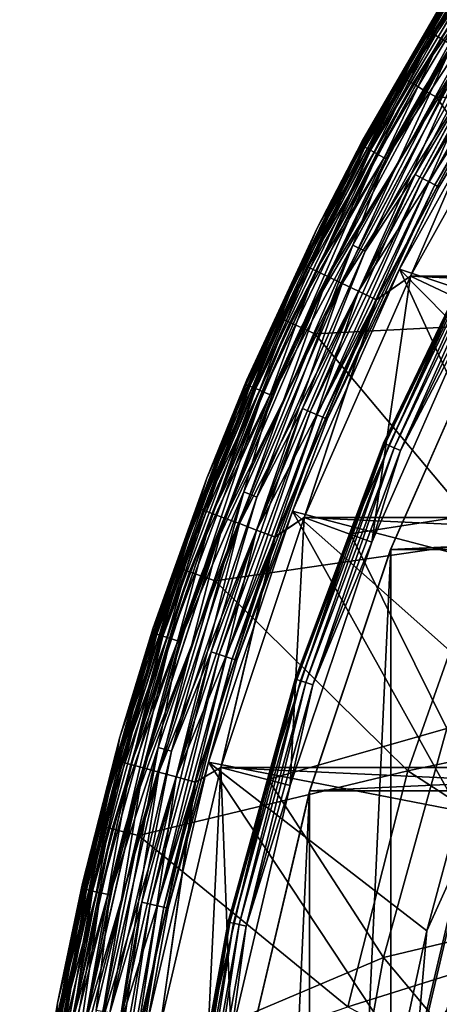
# Model space of a CAD drawing. Header units: metres. Extents: x -22 to 22, y 0 to 204.
# Tile 364 of 497: x -22.4 to -19.21, y 185.79 to 193.27. Entities that reach past the tile are written whole.
import ezdxf

# ---------------------------------------------------------------- set-up
doc = ezdxf.new("R2010")
doc.units = ezdxf.units.M
doc.layers.add('solid_002_SW0002', color=7, linetype='CONTINUOUS')
doc.layers.add('solid_002_SW0002_01', color=7, linetype='CONTINUOUS')

msp = doc.modelspace()

# ---------------------------------------------------------------- linework, layer by layer
at = {"layer": 'solid_002_SW0002'}
for points in [[(-19.302059, 193.192444, 0.644852), (-19.129885, 193.50473, 0.8), (-18.190594, 194.876236, 0.644852)], [(-19.302059, 193.192444, 0.644852), (-18.190594, 194.876236, 0.644852), (-19.263079, 193.169159, 0.494579)], [(-18.190447, 194.876129, 240.606079), (-19.129885, 193.50473, 240.449997), (-19.301903, 193.192352, 240.606079)], [(-18.190447, 194.876129, 240.606079), (-19.301903, 193.192352, 240.606079), (-18.153568, 194.849335, 240.756287)], [(-19.301903, 193.192352, 240.606079), (-19.26277, 193.168976, 240.756287), (-18.153568, 194.849335, 240.756287)], [(-18.190594, 194.876236, 0.644852), (-18.153858, 194.849548, 0.494579), (-19.263079, 193.169159, 0.494579)], [(-19.263079, 193.169159, 0.494579), (-18.153858, 194.849548, 0.494579), (-19.199657, 193.131256, 0.356066)], [(-18.153568, 194.849335, 240.756287), (-19.26277, 193.168976, 240.756287), (-18.093666, 194.805817, 240.894714)], [(-19.26277, 193.168976, 240.756287), (-19.199207, 193.130997, 240.894714), (-18.093666, 194.805817, 240.894714)], [(-18.407576, 194.57457, 254.275314), (-18.761852, 194.079453, 254.109192), (-19.508745, 192.841843, 254.275314)], [(-18.407576, 194.57457, 254.275314), (-19.508745, 192.841843, 254.275314), (-18.373587, 194.55072, 254.437454)], [(-19.508745, 192.841843, 254.275314), (-19.472725, 192.821198, 254.437454), (-18.373587, 194.55072, 254.437454)], [(-18.373587, 194.55072, 254.437454), (-19.472725, 192.821198, 254.437454), (-18.317938, 194.511688, 254.590393)], [(-19.472725, 192.821198, 254.437454), (-19.413746, 192.787399, 254.590393), (-18.317938, 194.511688, 254.590393)], [(-18.317938, 194.511688, 254.590393), (-19.413746, 192.787399, 254.590393), (-18.242186, 194.458542, 254.729858)], [(-19.413746, 192.787399, 254.590393), (-19.333464, 192.741379, 254.729858), (-18.242186, 194.458542, 254.729858)], [(-18.242186, 194.458542, 254.729858), (-19.333464, 192.741379, 254.729858), (-18.148556, 194.392853, 254.851822)], [(-19.333464, 192.741379, 254.729858), (-19.234232, 192.684509, 254.851822), (-18.148556, 194.392853, 254.851822)], [(-18.148556, 194.392853, 254.851822), (-19.234232, 192.684509, 254.851822), (-17.1355, 192.595352, 256.398529)], [(-18.769434, 194.049591, 242.772659), (-19.80447, 192.317245, 242.772659), (-19.129885, 193.50473, 242.850006)], [(-19.778111, 192.303055, 242.700211), (-19.80447, 192.317245, 242.772659), (-18.769434, 194.049591, 242.772659)], [(-19.798338, 192.349991, 254.109192), (-18.761852, 194.079453, 254.109192), (-19.129885, 193.50473, 242.850006)], [(-19.508745, 192.841843, 254.275314), (-18.761852, 194.079453, 254.109192), (-19.798338, 192.349991, 254.109192)], [(-18.744453, 194.033112, 242.700211), (-19.778111, 192.303055, 242.700211), (-18.769434, 194.049591, 242.772659)], [(-19.73612, 192.280457, 242.637985), (-19.778111, 192.303055, 242.700211), (-18.744453, 194.033112, 242.700211)], [(-18.704659, 194.006836, 242.637985), (-19.73612, 192.280457, 242.637985), (-18.744453, 194.033112, 242.700211)], [(-19.68137, 192.250992, 242.590225), (-19.73612, 192.280457, 242.637985), (-18.704659, 194.006836, 242.637985)], [(-18.652769, 193.97258, 242.590225), (-19.68137, 192.250992, 242.590225), (-18.704659, 194.006836, 242.637985)], [(-19.617596, 192.216675, 242.560226), (-19.68137, 192.250992, 242.590225), (-18.652769, 193.97258, 242.590225)], [(-18.592327, 193.932693, 242.560226), (-19.617596, 192.216675, 242.560226), (-18.652769, 193.97258, 242.590225)], [(-18.592327, 193.932693, 242.560226), (-18.871794, 193.351089, 242.550003), (-19.617596, 192.216675, 242.560226)], [(-18.382366, 193.794098, 242.557785), (-19.396057, 192.097458, 242.557785), (-18.781658, 193.295258, 242.550003)], [(-19.339306, 192.066925, 242.58078), (-19.396057, 192.097458, 242.557785), (-18.382366, 193.794098, 242.557785)], [(-19.339306, 192.066925, 242.58078), (-18.382366, 193.794098, 242.557785), (-18.328581, 193.758591, 242.58078)], [(-19.339306, 192.066925, 242.58078), (-18.328581, 193.758591, 242.58078), (-19.288616, 192.039642, 242.617767)], [(-18.328581, 193.758591, 242.58078), (-18.280542, 193.726883, 242.617767), (-19.288616, 192.039642, 242.617767)], [(-19.288616, 192.039642, 242.617767), (-18.280542, 193.726883, 242.617767), (-19.24663, 192.017059, 242.66684)], [(-18.280542, 193.726883, 242.617767), (-18.240749, 193.700607, 242.66684), (-19.24663, 192.017059, 242.66684)], [(-19.24663, 192.017059, 242.66684), (-18.240749, 193.700607, 242.66684), (-19.215525, 192.00032, 242.725449)], [(-18.240749, 193.700607, 242.66684), (-18.211269, 193.681152, 242.725449), (-19.215525, 192.00032, 242.725449)], [(-19.215525, 192.00032, 242.725449), (-18.211269, 193.681152, 242.725449), (-18.534733, 193.136215, 242.790192)], [(-20.141174, 191.689117, 0.8), (-20.141174, 191.689117, 240.449997), (-19.129885, 193.50473, 240.449997)], [(-19.301903, 193.192352, 240.606079), (-19.129885, 193.50473, 240.449997), (-20.141174, 191.689117, 240.449997)], [(-19.129885, 193.50473, 0.8), (-20.141174, 191.689117, 0.8), (-19.129885, 193.50473, 240.449997)], [(-19.302059, 193.192444, 0.644852), (-20.141174, 191.689117, 0.8), (-19.129885, 193.50473, 0.8)], [(-19.798338, 192.349991, 254.109192), (-19.129885, 193.50473, 242.850006), (-20.141174, 191.689117, 242.850006)], [(-19.80447, 192.317245, 242.772659), (-20.141174, 191.689117, 242.850006), (-19.129885, 193.50473, 242.850006)], [(-19.775522, 191.512512, 242.550003), (-19.870424, 191.559769, 242.550003), (-18.871794, 193.351089, 242.550003)], [(-19.617596, 192.216675, 242.560226), (-18.871794, 193.351089, 242.550003), (-19.870424, 191.559769, 242.550003)], [(-18.781658, 193.295258, 242.550003), (-19.775522, 191.512512, 242.550003), (-18.871794, 193.351089, 242.550003)], [(-19.396057, 192.097458, 242.557785), (-19.775522, 191.512512, 242.550003), (-18.781658, 193.295258, 242.550003)], [(-20.258116, 191.415787, 0.644852), (-20.141174, 191.689117, 0.8), (-19.302059, 193.192444, 0.644852)], [(-20.258116, 191.415787, 0.644852), (-19.302059, 193.192444, 0.644852), (-20.217205, 191.396088, 0.494579)], [(-19.301903, 193.192352, 240.606079), (-20.141174, 191.689117, 240.449997), (-20.25795, 191.41571, 240.606079)], [(-19.301903, 193.192352, 240.606079), (-20.25795, 191.41571, 240.606079), (-19.26277, 193.168976, 240.756287)], [(-20.25795, 191.41571, 240.606079), (-20.216879, 191.395935, 240.756287), (-19.26277, 193.168976, 240.756287)], [(-19.302059, 193.192444, 0.644852), (-19.263079, 193.169159, 0.494579), (-20.217205, 191.396088, 0.494579)], [(-20.217205, 191.396088, 0.494579), (-19.263079, 193.169159, 0.494579), (-20.15064, 191.364044, 0.356066)], [(-19.26277, 193.168976, 240.756287), (-20.216879, 191.395935, 240.756287), (-19.199207, 193.130997, 240.894714)], [(-20.216879, 191.395935, 240.756287), (-20.150169, 191.363815, 240.894714), (-19.199207, 193.130997, 240.894714)], [(-19.263079, 193.169159, 0.494579), (-19.199657, 193.131256, 0.356066), (-20.15064, 191.364044, 0.356066)], [(-20.15064, 191.364044, 0.356066), (-19.199657, 193.131256, 0.356066), (-20.060989, 191.320862, 0.234648)], [(-19.199207, 193.130997, 240.894714), (-20.150169, 191.363815, 240.894714), (-19.113665, 193.07988, 241.016022)], [(-19.199657, 193.131256, 0.356066), (-19.114237, 193.080231, 0.234648), (-20.060989, 191.320862, 0.234648)], [(-19.514561, 191.37709, 242.790192), (-18.534733, 193.136215, 242.790192), (-17.658192, 190.763428, 252.292862)], [(-19.215525, 192.00032, 242.725449), (-18.534733, 193.136215, 242.790192), (-19.514561, 191.37709, 242.790192)], [(-20.150169, 191.363815, 240.894714), (-20.060389, 191.320572, 241.016022), (-19.113665, 193.07988, 241.016022)], [(-20.060989, 191.320862, 0.234648), (-19.114237, 193.080231, 0.234648), (-19.9517, 191.268234, 0.134999)], [(-19.113665, 193.07988, 241.016022), (-20.060389, 191.320572, 241.016022), (-19.009434, 193.017609, 241.115524)], [(-19.114237, 193.080231, 0.234648), (-19.010105, 193.018005, 0.134999), (-19.9517, 191.268234, 0.134999)], [(-18.76232, 192.869965, 0.015372), (-18.454901, 193.07457), (-19.429903, 191.322739)], [(-18.936285, 191.08989, 241.25), (-18.454901, 193.07457, 241.25), (-19.429901, 191.322739, 241.25)], [(-18.761526, 192.869492, 241.234818), (-19.429901, 191.322739, 241.25), (-18.454901, 193.07457, 241.25)], [(-20.060389, 191.320572, 241.016022), (-19.950994, 191.267899, 241.115524), (-19.009434, 193.017609, 241.115524)], [(-19.9517, 191.268234, 0.134999), (-19.010105, 193.018005, 0.134999), (-19.826984, 191.208176, 0.060957)], [(-19.009434, 193.017609, 241.115524), (-19.950994, 191.267899, 241.115524), (-18.890528, 192.946564, 241.189407)], [(-19.010105, 193.018005, 0.134999), (-18.891275, 192.947006, 0.060957), (-19.826984, 191.208176, 0.060957)], [(-19.950994, 191.267899, 241.115524), (-19.826199, 191.207794, 241.189407), (-18.890528, 192.946564, 241.189407)], [(-19.826984, 191.208176, 0.060957), (-18.891275, 192.947006, 0.060957), (-19.691641, 191.14299, 0.015372)], [(-18.890528, 192.946564, 241.189407), (-19.826199, 191.207794, 241.189407), (-18.761526, 192.869492, 241.234818)], [(-18.891275, 192.947006, 0.060957), (-18.76232, 192.869965, 0.015372), (-19.691641, 191.14299, 0.015372)], [(-19.508745, 192.841843, 254.275314), (-19.798338, 192.349991, 254.109192), (-20.44729, 191.015915, 254.275314)], [(-19.508745, 192.841843, 254.275314), (-20.44729, 191.015915, 254.275314), (-19.472725, 192.821198, 254.437454)], [(-20.44729, 191.015915, 254.275314), (-20.409536, 190.998642, 254.437454), (-19.472725, 192.821198, 254.437454)], [(-19.472725, 192.821198, 254.437454), (-20.409536, 190.998642, 254.437454), (-19.413746, 192.787399, 254.590393)], [(-19.826199, 191.207794, 241.189407), (-19.690807, 191.142593, 241.234818), (-18.761526, 192.869492, 241.234818)], [(-19.691641, 191.14299, 0.015372), (-18.76232, 192.869965, 0.015372), (-19.429903, 191.322739)], [(-18.761526, 192.869492, 241.234818), (-19.690807, 191.142593, 241.234818), (-19.429901, 191.322739, 241.25)], [(-20.409536, 190.998642, 254.437454), (-20.347721, 190.970367, 254.590393), (-19.413746, 192.787399, 254.590393)], [(-19.413746, 192.787399, 254.590393), (-20.347721, 190.970367, 254.590393), (-19.333464, 192.741379, 254.729858)], [(-20.347721, 190.970367, 254.590393), (-20.263577, 190.931854, 254.729858), (-19.333464, 192.741379, 254.729858)], [(-19.333464, 192.741379, 254.729858), (-20.263577, 190.931854, 254.729858), (-19.234232, 192.684509, 254.851822)], [(-20.263577, 190.931854, 254.729858), (-20.159571, 190.884277, 254.851822), (-19.234232, 192.684509, 254.851822)], [(-19.234232, 192.684509, 254.851822), (-20.159571, 190.884277, 254.851822), (-18.059851, 190.990005, 256.398529)], [(-19.234232, 192.684509, 254.851822), (-18.059851, 190.990005, 256.398529), (-17.1355, 192.595352, 256.398529)], [(-19.80447, 192.317245, 242.772659), (-20.68005, 190.499084, 242.772659), (-20.141174, 191.689117, 242.850006)], [(-20.652525, 190.48732, 242.700211), (-20.68005, 190.499084, 242.772659), (-19.80447, 192.317245, 242.772659)], [(-20.675837, 190.534668, 254.109192), (-19.798338, 192.349991, 254.109192), (-20.141174, 191.689117, 242.850006)], [(-20.44729, 191.015915, 254.275314), (-19.798338, 192.349991, 254.109192), (-20.675837, 190.534668, 254.109192)], [(-19.778111, 192.303055, 242.700211), (-20.652525, 190.48732, 242.700211), (-19.80447, 192.317245, 242.772659)], [(-20.608681, 190.468567, 242.637985), (-20.652525, 190.48732, 242.700211), (-19.778111, 192.303055, 242.700211)], [(-19.73612, 192.280457, 242.637985), (-20.608681, 190.468567, 242.637985), (-19.778111, 192.303055, 242.700211)], [(-20.551508, 190.444138, 242.590225), (-20.608681, 190.468567, 242.637985), (-19.73612, 192.280457, 242.637985)], [(-19.68137, 192.250992, 242.590225), (-20.551508, 190.444138, 242.590225), (-19.73612, 192.280457, 242.637985)], [(-20.484915, 190.41568, 242.560226), (-20.551508, 190.444138, 242.590225), (-19.68137, 192.250992, 242.590225)], [(-19.617596, 192.216675, 242.560226), (-20.484915, 190.41568, 242.560226), (-19.68137, 192.250992, 242.590225)], [(-19.617596, 192.216675, 242.560226), (-19.870424, 191.559769, 242.550003), (-20.484915, 190.41568, 242.560226)], [(-19.396057, 192.097458, 242.557785), (-20.25358, 190.316803, 242.557785), (-19.775522, 191.512512, 242.550003)], [(-20.194321, 190.291473, 242.58078), (-20.25358, 190.316803, 242.557785), (-19.396057, 192.097458, 242.557785)], [(-20.194321, 190.291473, 242.58078), (-19.396057, 192.097458, 242.557785), (-19.339306, 192.066925, 242.58078)], [(-20.194321, 190.291473, 242.58078), (-19.339306, 192.066925, 242.58078), (-20.141392, 190.268845, 242.617767)], [(-19.339306, 192.066925, 242.58078), (-19.288616, 192.039642, 242.617767), (-20.141392, 190.268845, 242.617767)], [(-20.141392, 190.268845, 242.617767), (-19.288616, 192.039642, 242.617767), (-20.097548, 190.250107, 242.66684)], [(-19.288616, 192.039642, 242.617767), (-19.24663, 192.017059, 242.66684), (-20.097548, 190.250107, 242.66684)], [(-20.097548, 190.250107, 242.66684), (-19.24663, 192.017059, 242.66684), (-20.065067, 190.236221, 242.725449)], [(-19.24663, 192.017059, 242.66684), (-19.215525, 192.00032, 242.725449), (-20.065067, 190.236221, 242.725449)], [(-20.065067, 190.236221, 242.725449), (-19.215525, 192.00032, 242.725449), (-19.514561, 191.37709, 242.790192)], [(-19.635447, 190.052597, 241.43573), (-18.804094, 191.778915, 241.43573), (-19.62336, 190.047424, 241.377365)], [(-18.799953, 191.776688, 241.495361), (-18.804094, 191.778915, 241.43573), (-19.635447, 190.052597, 241.43573)], [(-19.631123, 190.050751, 241.495361), (-18.799953, 191.776688, 241.495361), (-19.635447, 190.052597, 241.43573)], [(-19.631123, 190.050751, 241.495361), (-19.091181, 191.166275, 241.550888), (-18.799953, 191.776688, 241.495361)], [(-18.804094, 191.778915, 241.43573), (-18.792519, 191.77269, 241.377365), (-19.62336, 190.047424, 241.377365)], [(-19.62336, 190.047424, 241.377365), (-18.792519, 191.77269, 241.377365), (-19.595943, 190.035706, 241.3255)], [(-18.792519, 191.77269, 241.377365), (-18.766262, 191.75856, 241.3255), (-19.595943, 190.035706, 241.3255)], [(-19.595943, 190.035706, 241.3255), (-18.766262, 191.75856, 241.3255), (-19.555649, 190.018478, 241.28479)], [(-18.766262, 191.75856, 241.3255), (-18.727674, 191.737793, 241.28479), (-19.555649, 190.018478, 241.28479)], [(-19.555649, 190.018478, 241.28479), (-18.727674, 191.737793, 241.28479), (-19.506083, 189.997299, 241.258835)], [(-18.727674, 191.737793, 241.28479), (-18.680206, 191.71225, 241.258835), (-19.506083, 189.997299, 241.258835)], [(-19.506083, 189.997299, 241.258835), (-18.680206, 191.71225, 241.258835), (-18.936285, 191.08989, 241.25)], [(-20.980625, 189.787933, 0.8), (-20.980625, 189.787933, 240.449997), (-20.141174, 191.689117, 240.449997)], [(-20.25795, 191.41571, 240.606079), (-20.141174, 191.689117, 240.449997), (-20.980625, 189.787933, 240.449997)], [(-20.141174, 191.689117, 0.8), (-20.980625, 189.787933, 0.8), (-20.141174, 191.689117, 240.449997)], [(-20.258116, 191.415787, 0.644852), (-20.980625, 189.787933, 0.8), (-20.141174, 191.689117, 0.8)], [(-20.675837, 190.534668, 254.109192), (-20.141174, 191.689117, 242.850006), (-20.980625, 189.787933, 242.850006)], [(-20.68005, 190.499084, 242.772659), (-20.980625, 189.787933, 242.850006), (-20.141174, 191.689117, 242.850006)], [(-20.60091, 189.643402, 242.550003), (-20.699772, 189.681702, 242.550003), (-19.870424, 191.559769, 242.550003)], [(-20.484915, 190.41568, 242.560226), (-19.870424, 191.559769, 242.550003), (-20.699772, 189.681702, 242.550003)], [(-19.775522, 191.512512, 242.550003), (-20.60091, 189.643402, 242.550003), (-19.870424, 191.559769, 242.550003)], [(-20.25358, 190.316803, 242.557785), (-20.60091, 189.643402, 242.550003), (-19.775522, 191.512512, 242.550003)], [(-21.051065, 189.560593, 0.644852), (-20.980625, 189.787933, 0.8), (-20.258116, 191.415787, 0.644852)], [(-21.051065, 189.560593, 0.644852), (-20.258116, 191.415787, 0.644852), (-21.008553, 189.544647, 0.494579)], [(-20.25795, 191.41571, 240.606079), (-20.980625, 189.787933, 240.449997), (-21.050894, 189.560532, 240.606079)], [(-20.25795, 191.41571, 240.606079), (-21.050894, 189.560532, 240.606079), (-20.216879, 191.395935, 240.756287)], [(-20.258116, 191.415787, 0.644852), (-20.217205, 191.396088, 0.494579), (-21.008553, 189.544647, 0.494579)], [(-21.050894, 189.560532, 240.606079), (-21.008215, 189.54451, 240.756287), (-20.216879, 191.395935, 240.756287)], [(-21.008553, 189.544647, 0.494579), (-20.217205, 191.396088, 0.494579), (-20.939384, 189.518677, 0.356066)], [(-20.216879, 191.395935, 240.756287), (-21.008215, 189.54451, 240.756287), (-20.150169, 191.363815, 240.894714)], [(-21.008215, 189.54451, 240.756287), (-20.938894, 189.518494, 240.894714), (-20.150169, 191.363815, 240.894714)], [(-20.217205, 191.396088, 0.494579), (-20.15064, 191.364044, 0.356066), (-20.939384, 189.518677, 0.356066)], [(-20.939384, 189.518677, 0.356066), (-20.15064, 191.364044, 0.356066), (-20.846224, 189.483719, 0.234648)], [(-20.150169, 191.363815, 240.894714), (-20.938894, 189.518494, 240.894714), (-20.060389, 191.320572, 241.016022)], [(-20.15064, 191.364044, 0.356066), (-20.060989, 191.320862, 0.234648), (-20.846224, 189.483719, 0.234648)], [(-20.327894, 189.535065, 242.790192), (-19.514561, 191.37709, 242.790192), (-18.443569, 189.043686, 252.292862)], [(-20.065067, 190.236221, 242.725449), (-19.514561, 191.37709, 242.790192), (-20.327894, 189.535065, 242.790192)], [(-19.691641, 191.14299, 0.015372), (-19.429903, 191.322739), (-20.239058, 189.486969)], [(-19.725939, 189.300888, 241.25), (-19.429901, 191.322739, 241.25), (-20.239056, 189.486969, 241.25)], [(-19.690807, 191.142593, 241.234818), (-20.239056, 189.486969, 241.25), (-19.429901, 191.322739, 241.25)], [(-19.725939, 189.300888, 241.25), (-18.936285, 191.08989, 241.25), (-19.429901, 191.322739, 241.25)], [(-19.514561, 191.37709, 242.790192), (-18.071348, 189.912903, 252.292862), (-18.443569, 189.043686, 252.292862)], [(-19.514561, 191.37709, 242.790192), (-17.658192, 190.763428, 252.292862), (-18.071348, 189.912903, 252.292862)], [(-20.938894, 189.518494, 240.894714), (-20.845598, 189.48349, 241.016022), (-20.060389, 191.320572, 241.016022)], [(-20.846224, 189.483719, 0.234648), (-20.060989, 191.320862, 0.234648), (-20.732656, 189.441101, 0.134999)], [(-20.060389, 191.320572, 241.016022), (-20.845598, 189.48349, 241.016022), (-19.950994, 191.267899, 241.115524)], [(-20.845598, 189.48349, 241.016022), (-20.731922, 189.440826, 241.115524), (-19.950994, 191.267899, 241.115524)], [(-20.060989, 191.320862, 0.234648), (-19.9517, 191.268234, 0.134999), (-20.732656, 189.441101, 0.134999)], [(-20.732656, 189.441101, 0.134999), (-19.9517, 191.268234, 0.134999), (-20.603058, 189.392456, 0.060957)], [(-19.950994, 191.267899, 241.115524), (-20.731922, 189.440826, 241.115524), (-19.826199, 191.207794, 241.189407)], [(-19.9517, 191.268234, 0.134999), (-19.826984, 191.208176, 0.060957), (-20.603058, 189.392456, 0.060957)], [(-20.731922, 189.440826, 241.115524), (-20.602242, 189.392151, 241.189407), (-19.826199, 191.207794, 241.189407)], [(-20.603058, 189.392456, 0.060957), (-19.826984, 191.208176, 0.060957), (-20.462418, 189.339676, 0.015372)], [(-19.826199, 191.207794, 241.189407), (-20.602242, 189.392151, 241.189407), (-19.690807, 191.142593, 241.234818)], [(-19.826984, 191.208176, 0.060957), (-19.691641, 191.14299, 0.015372), (-20.462418, 189.339676, 0.015372)], [(-20.602242, 189.392151, 241.189407), (-20.461552, 189.339355, 241.234818), (-19.690807, 191.142593, 241.234818)], [(-20.462418, 189.339676, 0.015372), (-19.691641, 191.14299, 0.015372), (-20.239058, 189.486969)], [(-19.690807, 191.142593, 241.234818), (-20.461552, 189.339355, 241.234818), (-20.239056, 189.486969, 241.25)], [(-18.520447, 189.576019, 243.388596), (-19.091181, 191.166275, 241.550888), (-19.886869, 189.364212, 241.550888)], [(-19.631123, 190.050751, 241.495361), (-19.886869, 189.364212, 241.550888), (-19.091181, 191.166275, 241.550888)], [(-19.506083, 189.997299, 241.258835), (-18.936285, 191.08989, 241.25), (-19.725939, 189.300888, 241.25)], [(-20.44729, 191.015915, 254.275314), (-20.675837, 190.534668, 254.109192), (-21.215387, 189.112, 254.275314)], [(-20.44729, 191.015915, 254.275314), (-21.215387, 189.112, 254.275314), (-20.409536, 190.998642, 254.437454)], [(-21.215387, 189.112, 254.275314), (-21.176214, 189.098236, 254.437454), (-20.409536, 190.998642, 254.437454)], [(-20.409536, 190.998642, 254.437454), (-21.176214, 189.098236, 254.437454), (-20.347721, 190.970367, 254.590393)], [(-21.176214, 189.098236, 254.437454), (-21.112078, 189.075714, 254.590393), (-20.347721, 190.970367, 254.590393)], [(-20.347721, 190.970367, 254.590393), (-21.112078, 189.075714, 254.590393), (-20.263577, 190.931854, 254.729858)], [(-20.159571, 190.884277, 254.851822), (-18.834221, 189.307175, 256.398529), (-18.059851, 190.990005, 256.398529)], [(-19.582014, 189.245132, 0.72), (-18.79812, 191.021088, 0.72), (-18.798946, 191.018906, 3)], [(18.79812, 191.021088, 0.72), (-18.79812, 191.021088, 0.72), (-19.582014, 189.245132, 0.72)], [(-19.582014, 189.245132, 0.72), (-18.798946, 191.018906, 3), (-19.58128, 189.247101, 3)], [(-19.58128, 174.072891, 3), (-19.58128, 189.247101, 3), (-18.798946, 191.018906, 3)], [(-18.798946, 172.301102, 3), (-19.58128, 174.072891, 3), (-18.798946, 191.018906, 3)], [(-21.112078, 189.075714, 254.590393), (-21.024771, 189.045044, 254.729858), (-20.263577, 190.931854, 254.729858)], [(-20.263577, 190.931854, 254.729858), (-21.024771, 189.045044, 254.729858), (-20.159571, 190.884277, 254.851822)], [(-21.024771, 189.045044, 254.729858), (-20.916859, 189.007141, 254.851822), (-20.159571, 190.884277, 254.851822)], [(-20.159571, 190.884277, 254.851822), (-20.916859, 189.007141, 254.851822), (-18.834221, 189.307175, 256.398529)], [(-20.68005, 190.499084, 242.772659), (-21.389128, 188.609741, 242.772659), (-20.980625, 189.787933, 242.850006)], [(-21.360659, 188.600494, 242.700211), (-21.389128, 188.609741, 242.772659), (-20.68005, 190.499084, 242.772659)], [(-21.387299, 188.648087, 254.109192), (-20.675837, 190.534668, 254.109192), (-20.980625, 189.787933, 242.850006)], [(-21.215387, 189.112, 254.275314), (-20.675837, 190.534668, 254.109192), (-21.387299, 188.648087, 254.109192)], [(-20.652525, 190.48732, 242.700211), (-21.360659, 188.600494, 242.700211), (-20.68005, 190.499084, 242.772659)], [(-21.31531, 188.58577, 242.637985), (-21.360659, 188.600494, 242.700211), (-20.652525, 190.48732, 242.700211)], [(-20.608681, 190.468567, 242.637985), (-21.31531, 188.58577, 242.637985), (-20.652525, 190.48732, 242.700211)], [(-21.256178, 188.566544, 242.590225), (-21.31531, 188.58577, 242.637985), (-20.608681, 190.468567, 242.637985)], [(-20.551508, 190.444138, 242.590225), (-21.256178, 188.566544, 242.590225), (-20.608681, 190.468567, 242.637985)], [(-21.1873, 188.544174, 242.560226), (-21.256178, 188.566544, 242.590225), (-20.551508, 190.444138, 242.590225)], [(-20.484915, 190.41568, 242.560226), (-21.1873, 188.544174, 242.560226), (-20.551508, 190.444138, 242.590225)], [(-20.484915, 190.41568, 242.560226), (-20.699772, 189.681702, 242.550003), (-21.1873, 188.544174, 242.560226)], [(-20.25358, 190.316803, 242.557785), (-20.948034, 188.466431, 242.557785), (-20.60091, 189.643402, 242.550003)], [(-20.886742, 188.446518, 242.58078), (-20.948034, 188.466431, 242.557785), (-20.25358, 190.316803, 242.557785)], [(-20.886742, 188.446518, 242.58078), (-20.25358, 190.316803, 242.557785), (-20.194321, 190.291473, 242.58078)], [(-20.886742, 188.446518, 242.58078), (-20.194321, 190.291473, 242.58078), (-20.831999, 188.428726, 242.617767)], [(-20.194321, 190.291473, 242.58078), (-20.141392, 190.268845, 242.617767), (-20.831999, 188.428726, 242.617767)], [(-20.831999, 188.428726, 242.617767), (-20.141392, 190.268845, 242.617767), (-20.786652, 188.413986, 242.66684)], [(-20.141392, 190.268845, 242.617767), (-20.097548, 190.250107, 242.66684), (-20.786652, 188.413986, 242.66684)], [(-20.786652, 188.413986, 242.66684), (-20.097548, 190.250107, 242.66684), (-20.753057, 188.403076, 242.725449)], [(-20.097548, 190.250107, 242.66684), (-20.065067, 190.236221, 242.725449), (-20.753057, 188.403076, 242.725449)], [(-20.753057, 188.403076, 242.725449), (-20.065067, 190.236221, 242.725449), (-20.327894, 189.535065, 242.790192)], [(-20.308706, 188.258698, 241.43573), (-19.635447, 190.052597, 241.43573), (-20.296206, 188.254639, 241.377365)], [(-19.631123, 190.050751, 241.495361), (-19.635447, 190.052597, 241.43573), (-20.308706, 188.258698, 241.43573)], [(-20.304234, 188.257248, 241.495361), (-19.631123, 190.050751, 241.495361), (-20.308706, 188.258698, 241.43573)], [(-20.304234, 188.257248, 241.495361), (-19.886869, 189.364212, 241.550888), (-19.631123, 190.050751, 241.495361)], [(-19.635447, 190.052597, 241.43573), (-19.62336, 190.047424, 241.377365), (-20.296206, 188.254639, 241.377365)], [(-20.296206, 188.254639, 241.377365), (-19.62336, 190.047424, 241.377365), (-20.267847, 188.245422, 241.3255)], [(-19.62336, 190.047424, 241.377365), (-19.595943, 190.035706, 241.3255), (-20.267847, 188.245422, 241.3255)], [(-20.267847, 188.245422, 241.3255), (-19.595943, 190.035706, 241.3255), (-20.226171, 188.231888, 241.28479)], [(-19.595943, 190.035706, 241.3255), (-19.555649, 190.018478, 241.28479), (-20.226171, 188.231888, 241.28479)], [(-20.226171, 188.231888, 241.28479), (-19.555649, 190.018478, 241.28479), (-20.174908, 188.215225, 241.258835)], [(-19.555649, 190.018478, 241.28479), (-19.506083, 189.997299, 241.258835), (-20.174908, 188.215225, 241.258835)], [(-20.174908, 188.215225, 241.258835), (-19.506083, 189.997299, 241.258835), (-19.725939, 189.300888, 241.25)], [(-21.641077, 187.817413, 0.8), (-21.641077, 187.817413, 240.449997), (-20.980625, 189.787933, 240.449997)], [(-21.050894, 189.560532, 240.606079), (-20.980625, 189.787933, 240.449997), (-21.641077, 187.817413, 240.449997)], [(-20.980625, 189.787933, 0.8), (-21.641077, 187.817413, 0.8), (-20.980625, 189.787933, 240.449997)], [(-21.051065, 189.560593, 0.644852), (-21.641077, 187.817413, 0.8), (-20.980625, 189.787933, 0.8)], [(-21.387299, 188.648087, 254.109192), (-20.980625, 189.787933, 242.850006), (-21.641077, 187.817413, 242.850006)], [(-21.389128, 188.609741, 242.772659), (-21.641077, 187.817413, 242.850006), (-20.980625, 189.787933, 242.850006)], [(-21.249336, 187.709991, 242.550003), (-21.351307, 187.739014, 242.550003), (-20.699772, 189.681702, 242.550003)], [(-21.1873, 188.544174, 242.560226), (-20.699772, 189.681702, 242.550003), (-21.351307, 187.739014, 242.550003)], [(-20.60091, 189.643402, 242.550003), (-21.249336, 187.709991, 242.550003), (-20.699772, 189.681702, 242.550003)], [(-20.948034, 188.466431, 242.557785), (-21.249336, 187.709991, 242.550003), (-20.60091, 189.643402, 242.550003)], [(-21.674522, 187.641785, 0.644852), (-21.641077, 187.817413, 0.8), (-21.051065, 189.560593, 0.644852)], [(-21.674522, 187.641785, 0.644852), (-21.051065, 189.560593, 0.644852), (-21.630753, 187.629715, 0.494579)], [(-21.050894, 189.560532, 240.606079), (-21.641077, 187.817413, 240.449997), (-21.674347, 187.641739, 240.606079)], [(-21.050894, 189.560532, 240.606079), (-21.674347, 187.641739, 240.606079), (-21.008215, 189.54451, 240.756287)], [(-21.674347, 187.641739, 240.606079), (-21.630405, 187.629608, 240.756287), (-21.008215, 189.54451, 240.756287)], [(-21.051065, 189.560593, 0.644852), (-21.008553, 189.544647, 0.494579), (-21.630753, 187.629715, 0.494579)], [(-21.630753, 187.629715, 0.494579), (-21.008553, 189.544647, 0.494579), (-21.559536, 187.610046, 0.356066)], [(-21.008215, 189.54451, 240.756287), (-21.630405, 187.629608, 240.756287), (-20.938894, 189.518494, 240.894714)], [(-21.008553, 189.544647, 0.494579), (-20.939384, 189.518677, 0.356066), (-21.559536, 187.610046, 0.356066)], [(-20.967798, 187.625854, 242.790192), (-20.327894, 189.535065, 242.790192), (-19.06192, 187.25708, 252.292862)], [(-20.753057, 188.403076, 242.725449), (-20.327894, 189.535065, 242.790192), (-20.967798, 187.625854, 242.790192)], [(-20.327894, 189.535065, 242.790192), (-18.77401, 188.157745, 252.292862), (-19.06192, 187.25708, 252.292862)], [(-20.327894, 189.535065, 242.790192), (-18.443569, 189.043686, 252.292862), (-18.77401, 188.157745, 252.292862)], [(-19.155476, 187.883987, 243.388596), (-18.520447, 189.576019, 243.388596), (-19.886869, 189.364212, 241.550888)], [(-21.630405, 187.629608, 240.756287), (-21.559031, 187.609909, 240.894714), (-20.938894, 189.518494, 240.894714)], [(-21.559536, 187.610046, 0.356066), (-20.939384, 189.518677, 0.356066), (-21.463615, 187.583588, 0.234648)], [(-20.938894, 189.518494, 240.894714), (-21.559031, 187.609909, 240.894714), (-20.845598, 189.48349, 241.016022)], [(-21.559031, 187.609909, 240.894714), (-21.462973, 187.583405, 241.016022), (-20.845598, 189.48349, 241.016022)], [(-20.939384, 189.518677, 0.356066), (-20.846224, 189.483719, 0.234648), (-21.463615, 187.583588, 0.234648)], [(-21.463615, 187.583588, 0.234648), (-20.846224, 189.483719, 0.234648), (-21.346685, 187.551315, 0.134999)], [(-20.845598, 189.48349, 241.016022), (-21.462973, 187.583405, 241.016022), (-20.731922, 189.440826, 241.115524)], [(-20.846224, 189.483719, 0.234648), (-20.732656, 189.441101, 0.134999), (-21.346685, 187.551315, 0.134999)], [(-20.462418, 189.339676, 0.015372), (-20.239058, 189.486969), (-20.874525, 187.587189)], [(-20.346287, 187.450378, 241.25), (-20.239056, 189.486969, 241.25), (-20.874525, 187.587189, 241.25)], [(-20.461552, 189.339355, 241.234818), (-20.874525, 187.587189, 241.25), (-20.239056, 189.486969, 241.25)], [(-20.346287, 187.450378, 241.25), (-19.725939, 189.300888, 241.25), (-20.239056, 189.486969, 241.25)], [(-21.462973, 187.583405, 241.016022), (-21.34593, 187.551102, 241.115524), (-20.731922, 189.440826, 241.115524)], [(-21.346685, 187.551315, 0.134999), (-20.732656, 189.441101, 0.134999), (-21.213247, 187.514481, 0.060957)], [(-20.731922, 189.440826, 241.115524), (-21.34593, 187.551102, 241.115524), (-20.602242, 189.392151, 241.189407)], [(-21.34593, 187.551102, 241.115524), (-21.212408, 187.514252, 241.189407), (-20.602242, 189.392151, 241.189407)], [(-20.732656, 189.441101, 0.134999), (-20.603058, 189.392456, 0.060957), (-21.213247, 187.514481, 0.060957)], [(-21.213247, 187.514481, 0.060957), (-20.603058, 189.392456, 0.060957), (-21.068441, 187.474518, 0.015372)], [(-20.602242, 189.392151, 241.189407), (-21.212408, 187.514252, 241.189407), (-20.461552, 189.339355, 241.234818)], [(-20.603058, 189.392456, 0.060957), (-20.462418, 189.339676, 0.015372), (-21.068441, 187.474518, 0.015372)], [(-21.212408, 187.514252, 241.189407), (-21.067551, 187.474274, 241.234818), (-20.461552, 189.339355, 241.234818)], [(-21.068441, 187.474518, 0.015372), (-20.462418, 189.339676, 0.015372), (-20.874525, 187.587189)], [(-20.461552, 189.339355, 241.234818), (-21.067551, 187.474274, 241.234818), (-20.874525, 187.587189, 241.25)], [(-20.916859, 189.007141, 254.851822), (-19.452179, 187.560852, 256.398529), (-18.834221, 189.307175, 256.398529)], [(-19.155476, 187.883987, 243.388596), (-19.886869, 189.364212, 241.550888), (-20.51289, 187.496414, 241.550888)], [(-20.304234, 188.257248, 241.495361), (-20.51289, 187.496414, 241.550888), (-19.886869, 189.364212, 241.550888)], [(-20.174908, 188.215225, 241.258835), (-19.725939, 189.300888, 241.25), (-20.346287, 187.450378, 241.25)], [(-17.234188, 188.026581, 257.816467), (-18.834221, 189.307175, 256.398529), (-19.452179, 187.560852, 256.398529)], [(-20.198681, 175.914734, 3), (-20.198681, 187.405258, 3), (-19.58128, 189.247101, 3)], [(-20.197836, 187.408127, 0.72), (-19.58128, 189.247101, 3), (-20.198681, 187.405258, 3)], [(-19.58128, 174.072891, 3), (-20.198681, 175.914734, 3), (-19.58128, 189.247101, 3)], [(-20.197836, 187.408127, 0.72), (-19.582014, 189.245132, 0.72), (-19.58128, 189.247101, 3)], [(19.582014, 189.245132, 0.72), (-19.582014, 189.245132, 0.72), (-20.197836, 187.408127, 0.72)], [(-21.215387, 189.112, 254.275314), (-21.387299, 188.648087, 254.109192), (-21.806633, 187.14595, 254.275314)], [(-21.215387, 189.112, 254.275314), (-21.806633, 187.14595, 254.275314), (-21.176214, 189.098236, 254.437454)], [(-21.806633, 187.14595, 254.275314), (-21.766369, 187.135818, 254.437454), (-21.176214, 189.098236, 254.437454)], [(-21.176214, 189.098236, 254.437454), (-21.766369, 187.135818, 254.437454), (-21.112078, 189.075714, 254.590393)], [(-21.766369, 187.135818, 254.437454), (-21.700443, 187.119247, 254.590393), (-21.112078, 189.075714, 254.590393)], [(-21.112078, 189.075714, 254.590393), (-21.700443, 187.119247, 254.590393), (-21.024771, 189.045044, 254.729858)], [(-21.700443, 187.119247, 254.590393), (-21.610704, 187.096664, 254.729858), (-21.024771, 189.045044, 254.729858)], [(-21.024771, 189.045044, 254.729858), (-21.610704, 187.096664, 254.729858), (-20.916859, 189.007141, 254.851822)], [(-21.610704, 187.096664, 254.729858), (-21.499784, 187.068756, 254.851822), (-20.916859, 189.007141, 254.851822)], [(-20.916859, 189.007141, 254.851822), (-21.499784, 187.068756, 254.851822), (-19.452179, 187.560852, 256.398529)], [(-21.927015, 186.705399, 254.109192), (-21.387299, 188.648087, 254.109192), (-21.641077, 187.817413, 242.850006)], [(-21.806633, 187.14595, 254.275314), (-21.387299, 188.648087, 254.109192), (-21.927015, 186.705399, 254.109192)], [(-21.389128, 188.609741, 242.772659), (-21.925991, 186.664459, 242.772659), (-21.641077, 187.817413, 242.850006)], [(-21.896809, 186.657806, 242.700211), (-21.925991, 186.664459, 242.772659), (-21.389128, 188.609741, 242.772659)], [(-21.360659, 188.600494, 242.700211), (-21.896809, 186.657806, 242.700211), (-21.389128, 188.609741, 242.772659)], [(-21.850321, 186.647186, 242.637985), (-21.896809, 186.657806, 242.700211), (-21.360659, 188.600494, 242.700211)], [(-21.31531, 188.58577, 242.637985), (-21.850321, 186.647186, 242.637985), (-21.360659, 188.600494, 242.700211)], [(-21.789705, 186.633362, 242.590225), (-21.850321, 186.647186, 242.637985), (-21.31531, 188.58577, 242.637985)], [(-21.256178, 188.566544, 242.590225), (-21.789705, 186.633362, 242.590225), (-21.31531, 188.58577, 242.637985)], [(-21.719099, 186.617249, 242.560226), (-21.789705, 186.633362, 242.590225), (-21.256178, 188.566544, 242.590225)], [(-21.1873, 188.544174, 242.560226), (-21.719099, 186.617249, 242.560226), (-21.256178, 188.566544, 242.590225)], [(-21.1873, 188.544174, 242.560226), (-21.351307, 187.739014, 242.550003), (-21.719099, 186.617249, 242.560226)], [(-20.948034, 188.466431, 242.557785), (-21.473827, 186.561264, 242.557785), (-21.249336, 187.709991, 242.550003)], [(-21.410997, 186.546921, 242.58078), (-21.473827, 186.561264, 242.557785), (-20.948034, 188.466431, 242.557785)], [(-21.410997, 186.546921, 242.58078), (-20.948034, 188.466431, 242.557785), (-20.886742, 188.446518, 242.58078)], [(-21.410997, 186.546921, 242.58078), (-20.886742, 188.446518, 242.58078), (-21.354879, 186.534119, 242.617767)], [(-20.886742, 188.446518, 242.58078), (-20.831999, 188.428726, 242.617767), (-21.354879, 186.534119, 242.617767)], [(-21.354879, 186.534119, 242.617767), (-20.831999, 188.428726, 242.617767), (-21.308393, 186.523499, 242.66684)], [(-20.831999, 188.428726, 242.617767), (-20.786652, 188.413986, 242.66684), (-21.308393, 186.523499, 242.66684)], [(-21.308393, 186.523499, 242.66684), (-20.786652, 188.413986, 242.66684), (-21.273956, 186.51564, 242.725449)], [(-20.786652, 188.413986, 242.66684), (-20.753057, 188.403076, 242.725449), (-21.273956, 186.51564, 242.725449)], [(-21.273956, 186.51564, 242.725449), (-20.753057, 188.403076, 242.725449), (-20.967798, 187.625854, 242.790192)], [(-20.818453, 186.411682, 241.43573), (-20.308706, 188.258698, 241.43573), (-20.805637, 186.408752, 241.377365)], [(-20.304234, 188.257248, 241.495361), (-20.308706, 188.258698, 241.43573), (-20.818453, 186.411682, 241.43573)], [(-20.813868, 186.410629, 241.495361), (-20.304234, 188.257248, 241.495361), (-20.818453, 186.411682, 241.43573)], [(-20.813868, 186.410629, 241.495361), (-20.51289, 187.496414, 241.550888), (-20.304234, 188.257248, 241.495361)], [(-20.308706, 188.258698, 241.43573), (-20.296206, 188.254639, 241.377365), (-20.805637, 186.408752, 241.377365)], [(-20.805637, 186.408752, 241.377365), (-20.296206, 188.254639, 241.377365), (-20.776567, 186.402115, 241.3255)], [(-20.296206, 188.254639, 241.377365), (-20.267847, 188.245422, 241.3255), (-20.776567, 186.402115, 241.3255)], [(-20.776567, 186.402115, 241.3255), (-20.267847, 188.245422, 241.3255), (-20.733847, 186.392365, 241.28479)], [(-20.267847, 188.245422, 241.3255), (-20.226171, 188.231888, 241.28479), (-20.733847, 186.392365, 241.28479)], [(-20.733847, 186.392365, 241.28479), (-20.226171, 188.231888, 241.28479), (-20.681293, 186.380371, 241.258835)], [(-20.226171, 188.231888, 241.28479), (-20.174908, 188.215225, 241.258835), (-20.681293, 186.380371, 241.258835)], [(-20.681293, 186.380371, 241.258835), (-20.174908, 188.215225, 241.258835), (-20.346287, 187.450378, 241.25)], [(-17.234188, 188.026581, 257.816467), (-19.452179, 187.560852, 256.398529), (-17.737337, 186.44931, 257.816467)], [(-19.636276, 186.141846, 243.388596), (-19.155476, 187.883987, 243.388596), (-20.51289, 187.496414, 241.550888)], [(-18.158369, 186.492645, 245.122559), (-19.155476, 187.883987, 243.388596), (-19.636276, 186.141846, 243.388596)], [(-22.116896, 185.794357, 0.8), (-22.116896, 185.794357, 240.449997), (-21.641077, 187.817413, 240.449997)], [(-21.674347, 187.641739, 240.606079), (-21.641077, 187.817413, 240.449997), (-22.116896, 185.794357, 240.449997)], [(-21.641077, 187.817413, 0.8), (-22.116896, 185.794357, 0.8), (-21.641077, 187.817413, 240.449997)], [(-21.674522, 187.641785, 0.644852), (-22.116896, 185.794357, 0.8), (-21.641077, 187.817413, 0.8)], [(-21.927015, 186.705399, 254.109192), (-21.641077, 187.817413, 242.850006), (-22.116896, 185.794357, 242.850006)], [(-21.925991, 186.664459, 242.772659), (-22.116896, 185.794357, 242.850006), (-21.641077, 187.817413, 242.850006)], [(-21.717621, 185.720062, 242.550003), (-21.821836, 185.739548, 242.550003), (-21.351307, 187.739014, 242.550003)], [(-21.719099, 186.617249, 242.560226), (-21.351307, 187.739014, 242.550003), (-21.821836, 185.739548, 242.550003)], [(-21.249336, 187.709991, 242.550003), (-21.717621, 185.720062, 242.550003), (-21.351307, 187.739014, 242.550003)], [(-21.473827, 186.561264, 242.557785), (-21.717621, 185.720062, 242.550003), (-21.249336, 187.709991, 242.550003)], [(-22.123472, 185.67482, 0.644852), (-22.116896, 185.794357, 0.8), (-21.674522, 187.641785, 0.644852)], [(-22.123472, 185.67482, 0.644852), (-21.674522, 187.641785, 0.644852), (-22.078793, 185.666718, 0.494579)], [(-21.674347, 187.641739, 240.606079), (-22.116896, 185.794357, 240.449997), (-22.123291, 185.674789, 240.606079)], [(-21.674347, 187.641739, 240.606079), (-22.123291, 185.674789, 240.606079), (-21.630405, 187.629608, 240.756287)], [(-22.123291, 185.674789, 240.606079), (-22.07844, 185.666641, 240.756287), (-21.630405, 187.629608, 240.756287)], [(-21.674522, 187.641785, 0.644852), (-21.630753, 187.629715, 0.494579), (-22.078793, 185.666718, 0.494579)], [(-22.078793, 185.666718, 0.494579), (-21.630753, 187.629715, 0.494579), (-22.006102, 185.653519, 0.356066)], [(-21.630405, 187.629608, 240.756287), (-22.07844, 185.666641, 240.756287), (-21.559031, 187.609909, 240.894714)], [(-22.07844, 185.666641, 240.756287), (-22.005587, 185.653427, 240.894714), (-21.559031, 187.609909, 240.894714)], [(-21.630753, 187.629715, 0.494579), (-21.559536, 187.610046, 0.356066), (-22.006102, 185.653519, 0.356066)], [(-22.006102, 185.653519, 0.356066), (-21.559536, 187.610046, 0.356066), (-21.908194, 185.635757, 0.234648)], [(-21.559031, 187.609909, 240.894714), (-22.005587, 185.653427, 240.894714), (-21.462973, 187.583405, 241.016022)], [(-22.005587, 185.653427, 240.894714), (-21.907539, 185.635635, 241.016022), (-21.462973, 187.583405, 241.016022)], [(-21.559536, 187.610046, 0.356066), (-21.463615, 187.583588, 0.234648), (-21.908194, 185.635757, 0.234648)], [(-21.908194, 185.635757, 0.234648), (-21.463615, 187.583588, 0.234648), (-21.788843, 185.61409, 0.134999)], [(-21.462973, 187.583405, 241.016022), (-21.907539, 185.635635, 241.016022), (-21.34593, 187.551102, 241.115524)], [(-21.463615, 187.583588, 0.234648), (-21.346685, 187.551315, 0.134999), (-21.788843, 185.61409, 0.134999)], [(-21.428814, 185.665741, 242.790192), (-20.967798, 187.625854, 242.790192), (-19.507643, 185.419785, 252.292862)], [(-21.273956, 186.51564, 242.725449), (-20.967798, 187.625854, 242.790192), (-21.428814, 185.665741, 242.790192)], [(-21.068441, 187.474518, 0.015372), (-20.874525, 187.587189), (-21.333294, 185.630783)], [(-21.063772, 183.612427, 241.25), (-20.874525, 187.587189, 241.25), (-21.333294, 185.630783, 241.25)], [(-21.067551, 187.474274, 241.234818), (-21.333294, 185.630783, 241.25), (-20.874525, 187.587189, 241.25)], [(-21.063772, 183.612427, 241.25), (-20.794291, 185.545822, 241.25), (-20.874525, 187.587189, 241.25)], [(-20.967798, 187.625854, 242.790192), (-19.30665, 186.34375, 252.292862), (-19.507643, 185.419785, 252.292862)], [(-20.967798, 187.625854, 242.790192), (-19.06192, 187.25708, 252.292862), (-19.30665, 186.34375, 252.292862)], [(-20.794291, 185.545822, 241.25), (-20.346287, 187.450378, 241.25), (-20.874525, 187.587189, 241.25)], [(-21.907539, 185.635635, 241.016022), (-21.788071, 185.613953, 241.115524), (-21.34593, 187.551102, 241.115524)], [(-21.788843, 185.61409, 0.134999), (-21.346685, 187.551315, 0.134999), (-21.652641, 185.589371, 0.060957)], [(-21.34593, 187.551102, 241.115524), (-21.788071, 185.613953, 241.115524), (-21.212408, 187.514252, 241.189407)], [(-21.788071, 185.613953, 241.115524), (-21.651785, 185.589218, 241.189407), (-21.212408, 187.514252, 241.189407)], [(-21.346685, 187.551315, 0.134999), (-21.213247, 187.514481, 0.060957), (-21.652641, 185.589371, 0.060957)], [(-21.652641, 185.589371, 0.060957), (-21.213247, 187.514481, 0.060957), (-21.504837, 185.562546, 0.015372)], [(-21.212408, 187.514252, 241.189407), (-21.651785, 185.589218, 241.189407), (-21.067551, 187.474274, 241.234818)], [(-21.213247, 187.514481, 0.060957), (-21.068441, 187.474518, 0.015372), (-21.504837, 185.562546, 0.015372)], [(-21.499784, 187.068756, 254.851822), (-19.908592, 185.765518, 256.398529), (-19.452179, 187.560852, 256.398529)], [(-17.737337, 186.44931, 257.816467), (-19.452179, 187.560852, 256.398529), (-19.908592, 185.765518, 256.398529)], [(-21.651785, 185.589218, 241.189407), (-21.503927, 185.562393, 241.234818), (-21.067551, 187.474274, 241.234818)], [(-21.504837, 185.562546, 0.015372), (-21.068441, 187.474518, 0.015372), (-21.333294, 185.630783)], [(-21.067551, 187.474274, 241.234818), (-21.503927, 185.562393, 241.234818), (-21.333294, 185.630783, 241.25)], [(-19.636276, 186.141846, 243.388596), (-20.51289, 187.496414, 241.550888), (-20.963903, 185.578827, 241.550888)], [(-20.813868, 186.410629, 241.495361), (-20.963903, 185.578827, 241.550888), (-20.51289, 187.496414, 241.550888)], [(-20.681293, 186.380371, 241.258835), (-20.346287, 187.450378, 241.25), (-20.794291, 185.545822, 241.25)], [(-20.64257, 185.517471, 0.72), (-20.197836, 187.408127, 0.72), (-20.198681, 187.405258, 3)], [(20.197836, 187.408127, 0.72), (-20.197836, 187.408127, 0.72), (-20.64257, 185.517471, 0.72)], [(-20.64257, 185.517471, 0.72), (-20.198681, 187.405258, 3), (-20.641975, 185.519409, 3)], [(-20.641975, 177.800583, 3), (-20.641975, 185.519409, 3), (-20.198681, 187.405258, 3)], [(-20.198681, 175.914734, 3), (-20.641975, 177.800583, 3), (-20.198681, 187.405258, 3)], [(-18.981247, 187.060623, 252.781387), (-19.30665, 186.34375, 252.292862), (-19.06192, 187.25708, 252.292862)], [(-21.806633, 187.14595, 254.275314), (-21.927015, 186.705399, 254.109192), (-22.216097, 185.134186, 254.275314)], [(-21.806633, 187.14595, 254.275314), (-22.216097, 185.134186, 254.275314), (-21.766369, 187.135818, 254.437454)], [(-22.216097, 185.134186, 254.275314), (-22.175077, 185.127762, 254.437454), (-21.766369, 187.135818, 254.437454)], [(-21.766369, 187.135818, 254.437454), (-22.175077, 185.127762, 254.437454), (-21.700443, 187.119247, 254.590393)], [(-22.175077, 185.127762, 254.437454), (-22.107914, 185.117264, 254.590393), (-21.700443, 187.119247, 254.590393)], [(-21.700443, 187.119247, 254.590393), (-22.107914, 185.117264, 254.590393), (-21.610704, 187.096664, 254.729858)], [(-22.107914, 185.117264, 254.590393), (-22.016491, 185.102966, 254.729858), (-21.610704, 187.096664, 254.729858)], [(-21.610704, 187.096664, 254.729858), (-22.016491, 185.102966, 254.729858), (-21.499784, 187.068756, 254.851822)], [(-22.016491, 185.102966, 254.729858), (-21.903488, 185.085297, 254.851822), (-21.499784, 187.068756, 254.851822)], [(-21.499784, 187.068756, 254.851822), (-21.903488, 185.085297, 254.851822), (-19.908592, 185.765518, 256.398529)], [(-18.546883, 186.815155, 240.75), (-18.99531, 187.06694, 241.25), (-19.413698, 185.288666, 241.25)], [(-18.650967, 186.42485, 241.25), (-19.413698, 185.288666, 241.25), (-18.99531, 187.06694, 241.25)], [(-18.981247, 187.060623, 252.781387), (-19.398584, 185.286224, 252.781387), (-19.30665, 186.34375, 252.292862)], [(-19.207867, 185.25058, 253.25206), (-19.398584, 185.286224, 252.781387), (-18.981247, 187.060623, 252.781387)], [(-19.266209, 185.261826, 239.149994), (-18.851671, 187.024185, 239.149994), (-18.546883, 186.815155, 239.5)], [(-18.851671, 187.024185, 238.25), (-18.851671, 187.024185, 239.149994), (-19.266209, 185.261826, 239.149994)], [(-19.266209, 185.261826, 238.25), (-18.851671, 187.024185, 238.25), (-19.266209, 185.261826, 239.149994)], [(-18.546883, 186.815155, 237.899994), (-18.851671, 187.024185, 238.25), (-19.266209, 185.261826, 238.25)], [(-18.936438, 185.120331, 240.75), (-18.546883, 186.815155, 240.75), (-19.413698, 185.288666, 241.25)], [(-19.266209, 185.261826, 239.149994), (-18.546883, 186.815155, 239.5), (-18.936438, 185.120331, 239.5)], [(-18.936438, 185.120331, 237.899994), (-18.546883, 186.815155, 237.899994), (-19.266209, 185.261826, 238.25)], [(-22.290649, 184.722183, 254.109192), (-21.927015, 186.705399, 254.109192), (-22.116896, 185.794357, 242.850006)], [(-22.216097, 185.134186, 254.275314), (-21.927015, 186.705399, 254.109192), (-22.290649, 184.722183, 254.109192)], [(-21.925991, 186.664459, 242.772659), (-22.28632, 184.678894, 242.772659), (-22.116896, 185.794357, 242.850006)], [(-22.256659, 184.674866, 242.700211), (-22.28632, 184.678894, 242.772659), (-21.925991, 186.664459, 242.772659)], [(-21.896809, 186.657806, 242.700211), (-22.256659, 184.674866, 242.700211), (-21.925991, 186.664459, 242.772659)], [(-22.209408, 184.668472, 242.637985), (-22.256659, 184.674866, 242.700211), (-21.896809, 186.657806, 242.700211)], [(-21.850321, 186.647186, 242.637985), (-22.209408, 184.668472, 242.637985), (-21.896809, 186.657806, 242.700211)], [(-22.147795, 184.660126, 242.590225), (-22.209408, 184.668472, 242.637985), (-21.850321, 186.647186, 242.637985)], [(-21.789705, 186.633362, 242.590225), (-22.147795, 184.660126, 242.590225), (-21.850321, 186.647186, 242.637985)], [(-22.076027, 184.650406, 242.560226), (-22.147795, 184.660126, 242.590225), (-21.789705, 186.633362, 242.590225)], [(-21.719099, 186.617249, 242.560226), (-22.076027, 184.650406, 242.560226), (-21.789705, 186.633362, 242.590225)], [(-21.719099, 186.617249, 242.560226), (-21.821836, 185.739548, 242.550003), (-22.076027, 184.650406, 242.560226)], [(-21.473827, 186.561264, 242.557785), (-21.826725, 184.616638, 242.557785), (-21.717621, 185.720062, 242.550003)], [(-21.762863, 184.607986, 242.58078), (-21.826725, 184.616638, 242.557785), (-21.473827, 186.561264, 242.557785)], [(-21.762863, 184.607986, 242.58078), (-21.473827, 186.561264, 242.557785), (-21.410997, 186.546921, 242.58078)], [(-21.762863, 184.607986, 242.58078), (-21.410997, 186.546921, 242.58078), (-21.705822, 184.60025, 242.617767)], [(-21.410997, 186.546921, 242.58078), (-21.354879, 186.534119, 242.617767), (-21.705822, 184.60025, 242.617767)], [(-21.705822, 184.60025, 242.617767), (-21.354879, 186.534119, 242.617767), (-21.658573, 184.593857, 242.66684)], [(-21.354879, 186.534119, 242.617767), (-21.308393, 186.523499, 242.66684), (-21.658573, 184.593857, 242.66684)], [(-21.658573, 184.593857, 242.66684), (-21.308393, 186.523499, 242.66684), (-21.623571, 184.589111, 242.725449)], [(-21.308393, 186.523499, 242.66684), (-21.273956, 186.51564, 242.725449), (-21.623571, 184.589111, 242.725449)], [(-21.623571, 184.589111, 242.725449), (-21.273956, 186.51564, 242.725449), (-21.428814, 185.665741, 242.790192)], [(-18.52412, 184.812408, 245.122559), (-18.158369, 186.492645, 245.122559), (-19.636276, 186.141846, 243.388596)], [(-21.16058, 184.526398, 241.43573), (-20.818453, 186.411682, 241.43573), (-21.147554, 184.524628, 241.377365)], [(-20.813868, 186.410629, 241.495361), (-20.818453, 186.411682, 241.43573), (-21.16058, 184.526398, 241.43573)], [(-21.15592, 184.525757, 241.495361), (-20.813868, 186.410629, 241.495361), (-21.16058, 184.526398, 241.43573)], [(-21.15592, 184.525757, 241.495361), (-20.963903, 185.578827, 241.550888), (-20.813868, 186.410629, 241.495361)], [(-20.818453, 186.411682, 241.43573), (-20.805637, 186.408752, 241.377365), (-21.147554, 184.524628, 241.377365)], [(-21.147554, 184.524628, 241.377365), (-20.805637, 186.408752, 241.377365), (-21.118008, 184.52063, 241.3255)], [(-20.805637, 186.408752, 241.377365), (-20.776567, 186.402115, 241.3255), (-21.118008, 184.52063, 241.3255)], [(-21.118008, 184.52063, 241.3255), (-20.776567, 186.402115, 241.3255), (-21.074585, 184.51474, 241.28479)], [(-20.776567, 186.402115, 241.3255), (-20.733847, 186.392365, 241.28479), (-21.074585, 184.51474, 241.28479)], [(-21.074585, 184.51474, 241.28479), (-20.733847, 186.392365, 241.28479), (-21.021168, 184.507507, 241.258835)], [(-20.733847, 186.392365, 241.28479), (-20.681293, 186.380371, 241.258835), (-21.021168, 184.507507, 241.258835)], [(-21.021168, 184.507507, 241.258835), (-20.681293, 186.380371, 241.258835), (-20.794291, 185.545822, 241.25)], [(-17.737337, 186.44931, 257.816467), (-19.908592, 185.765518, 256.398529), (-18.096457, 184.833145, 257.816467)], [(-18.650967, 186.42485, 241.25), (-19.021006, 184.618256, 241.25), (-19.413698, 185.288666, 241.25)], [(-19.398584, 185.286224, 252.781387), (-19.507643, 185.419785, 252.292862), (-19.30665, 186.34375, 252.292862)], [(-19.958975, 184.363632, 243.388596), (-19.636276, 186.141846, 243.388596), (-20.963903, 185.578827, 241.550888)], [(-18.52412, 184.812408, 245.122559), (-19.636276, 186.141846, 243.388596), (-19.958975, 184.363632, 243.388596)], [(-22.404018, 183.736038, 0.8), (-22.404018, 183.736038, 240.449997), (-22.116896, 185.794357, 240.449997)], [(-22.123291, 185.674789, 240.606079), (-22.116896, 185.794357, 240.449997), (-22.404018, 183.736038, 240.449997)], [(-22.116896, 185.794357, 0.8), (-22.404018, 183.736038, 0.8), (-22.116896, 185.794357, 240.449997)], [(-22.123472, 185.67482, 0.644852), (-22.404018, 183.736038, 0.8), (-22.116896, 185.794357, 0.8)], [(-22.290649, 184.722183, 254.109192), (-22.116896, 185.794357, 242.850006), (-22.404018, 183.736038, 242.850006)], [(-22.28632, 184.678894, 242.772659), (-22.404018, 183.736038, 242.850006), (-22.116896, 185.794357, 242.850006)]]:
    msp.add_3dface(points, dxfattribs=at)
at = {"layer": 'solid_002_SW0002_01'}
for points in [[(-19.429903, 191.322739), (-18.454901, 193.07457), (19.429903, 191.322739)], [(-20.239058, 189.486969), (-19.429903, 191.322739), (20.239056, 189.486969)], [(-19.429903, 191.322739), (19.429903, 191.322739), (20.239056, 189.486969)], [(18.79812, 191.021088, 0.72), (-19.582014, 189.245132, 0.72), (19.582014, 189.245132, 0.72)], [(-20.874525, 187.587189), (-20.239058, 189.486969), (20.874525, 187.587189)], [(-20.239058, 189.486969), (20.239056, 189.486969), (20.874525, 187.587189)], [(19.582014, 189.245132, 0.72), (-20.197836, 187.408127, 0.72), (20.197836, 187.408127, 0.72)], [(-21.333294, 185.630783), (-20.874525, 187.587189), (21.333294, 185.630783)], [(-20.874525, 187.587189), (20.874525, 187.587189), (21.333294, 185.630783)], [(20.197836, 187.408127, 0.72), (-20.64257, 185.517471, 0.72), (20.64257, 185.517471, 0.72)]]:
    msp.add_3dface(points, dxfattribs=at)

doc.saveas('drawing.dxf')
